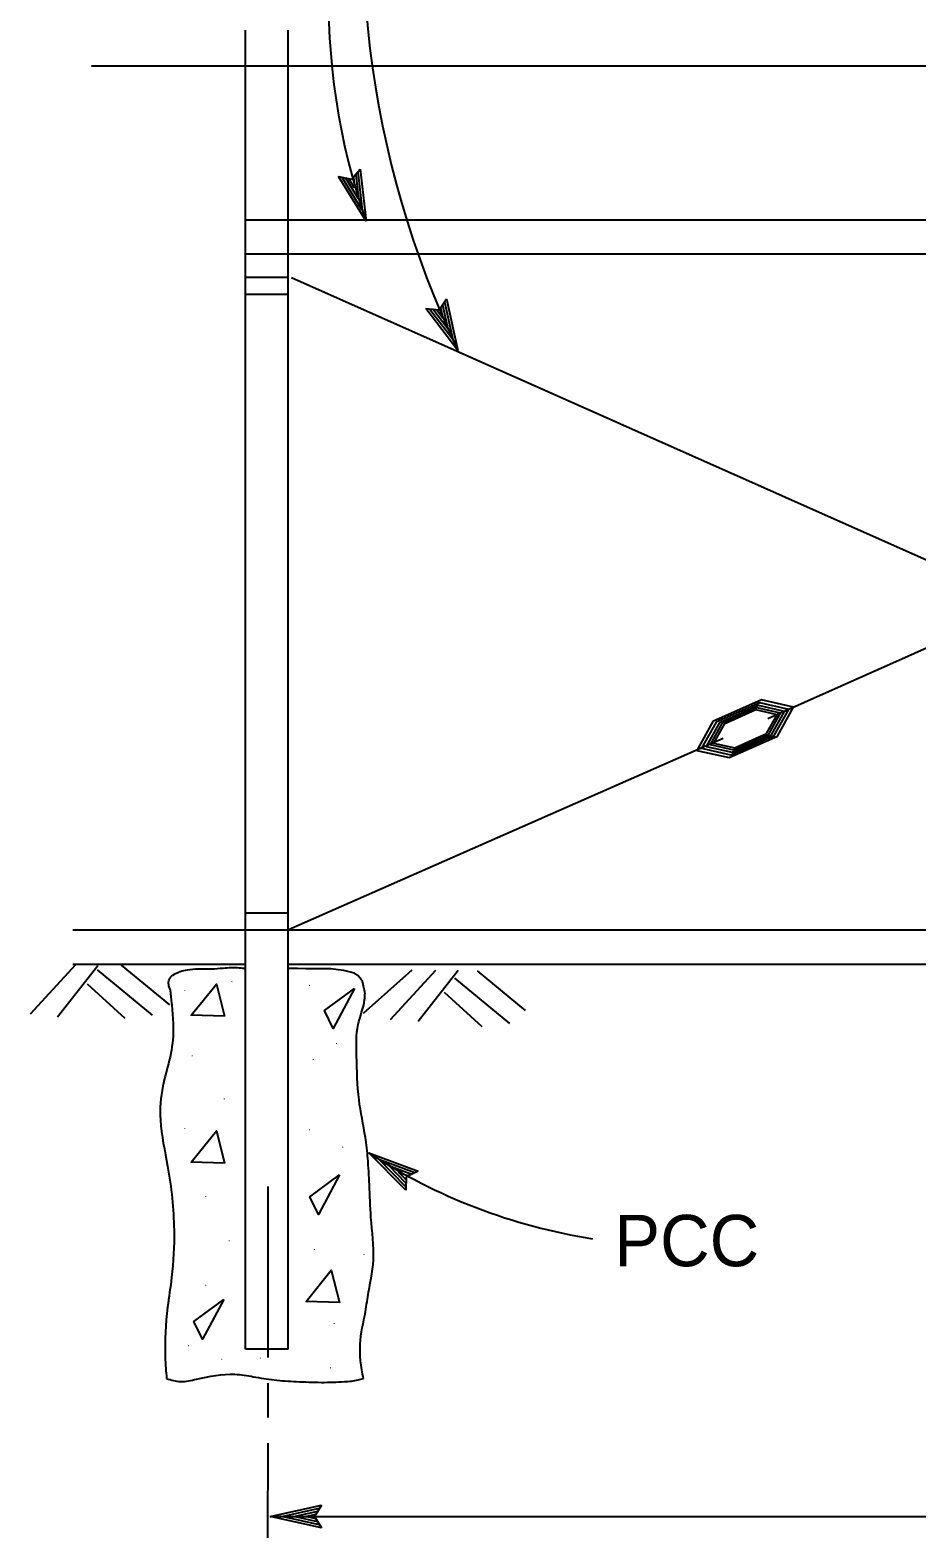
# Model space of a CAD drawing. Extents: x 6710407 to 6714861, y 1868090 to 1871317.
# Drawn here: x 6712388.2 to 6712491.8, y 1870302.7 to 1870479 of the extents above; entities that cross this region are included whole.
import ezdxf

# ---------------------------------------------------------------- set-up
doc = ezdxf.new("R2010")
doc.units = 0
for name, color, linetype in [('G-MARK', 7, 'Continuous'), ('G-TEXT', 7, 'Continuous'), ('Nongeo Data(60)', 7, 'Continuous')]:
    doc.layers.add(name, color=color, linetype=linetype)

msp = doc.modelspace()

# ---------------------------------------------------------------- linework, layer by layer
at = {"layer": 'G-MARK'}
msp.add_line((6712416.19, 1870305.23), (6712593.08, 1870305.23), dxfattribs=at)
for points in [[(6712415.94, 1870343.81), (6712415.92, 1870323.81)], [(6712415.91, 1870320.81), (6712415.91, 1870316.81)], [(6712415.91, 1870313.81), (6712415.9, 1870302.72)]]:
    msp.add_lwpolyline(points, dxfattribs=at)
for centre, radius, start, end in [((6712501.58, 1870482.5), 78.56, 156.7153, 199.2421), ((6712540.6, 1870490.46), 113.56, 168.2679, 205.5228), ((6712464.08, 1870403.25), 66.35, 236.7837, 261.1414)]:
    msp.add_arc(centre, radius, start, end, dxfattribs=at)
at = {"layer": 'G-TEXT'}
for p, q in [((6712425.71, 1870461.53), (6712426.72, 1870462.72)), ((6712426.45, 1870462.4), (6712426.95, 1870457.91)), ((6712426.72, 1870462.72), (6712426.72, 1870462.72)), ((6712426.72, 1870462.72), (6712427.4, 1870456.61)), ((6712427.4, 1870456.61), (6712424.19, 1870461.85)), ((6712424.19, 1870461.85), (6712424.19, 1870461.85)), ((6712424.19, 1870461.85), (6712425.71, 1870461.53)), ((6712426.95, 1870457.92), (6712424.61, 1870461.74)), ((6712426.51, 1870459.22), (6712425, 1870461.69)), ((6712426.06, 1870460.53), (6712425.41, 1870461.58)), ((6712425.92, 1870461.78), (6712426.06, 1870460.53)), ((6712426.19, 1870462.06), (6712426.51, 1870459.22)), ((6712427.4, 1870456.61), (6712427.4, 1870456.61)), ((6712435.93, 1870446.25), (6712436.81, 1870447.54)), ((6712436.35, 1870446.83), (6712436.96, 1870444.04)), ((6712436.58, 1870447.19), (6712437.54, 1870442.79)), ((6712436.81, 1870447.54), (6712436.81, 1870447.54)), ((6712436.81, 1870447.54), (6712438.12, 1870441.53)), ((6712438.12, 1870441.53), (6712434.39, 1870446.42)), ((6712434.39, 1870446.42), (6712434.39, 1870446.42)), ((6712434.39, 1870446.42), (6712435.93, 1870446.25)), ((6712437.53, 1870442.79), (6712434.81, 1870446.35)), ((6712436.96, 1870444.04), (6712435.2, 1870446.34)), ((6712436.38, 1870445.29), (6712435.63, 1870446.28)), ((6712436.11, 1870446.52), (6712436.38, 1870445.29)), ((6712438.12, 1870441.53), (6712438.12, 1870441.53)), ((6712432.04, 1870343.35), (6712427.74, 1870347.74)), ((6712427.74, 1870347.74), (6712427.74, 1870347.74)), ((6712427.74, 1870347.74), (6712433.49, 1870345.58)), ((6712432.05, 1870343.76), (6712428.89, 1870346.99)), ((6712428.91, 1870346.99), (6712433.1, 1870345.41)), ((6712432.05, 1870344.19), (6712430.05, 1870346.23)), ((6712430.05, 1870346.23), (6712432.76, 1870345.22)), ((6712432.09, 1870344.58), (6712431.21, 1870345.48)), ((6712431.21, 1870345.48), (6712432.37, 1870345.04)), ((6712432.1, 1870344.91), (6712432.04, 1870343.35)), ((6712433.49, 1870345.58), (6712432.1, 1870344.91)), ((6712433.49, 1870345.58), (6712433.49, 1870345.58)), ((6712432.04, 1870343.35), (6712432.04, 1870343.35)), ((6712416.19, 1870305.23), (6712422.19, 1870306.56)), ((6712417.58, 1870305.23), (6712421.96, 1870306.2)), ((6712418.95, 1870305.22), (6712421.78, 1870305.85)), ((6712422.19, 1870306.56), (6712421.39, 1870305.23)), ((6712422.19, 1870306.56), (6712422.19, 1870306.56)), ((6712422.19, 1870303.89), (6712416.19, 1870305.23)), ((6712416.19, 1870305.23), (6712416.19, 1870305.23)), ((6712421.98, 1870304.24), (6712417.57, 1870305.23)), ((6712421.74, 1870304.6), (6712418.95, 1870305.22)), ((6712420.34, 1870305.22), (6712421.55, 1870305.49)), ((6712421.57, 1870304.95), (6712420.34, 1870305.22)), ((6712421.39, 1870305.23), (6712422.19, 1870303.89)), ((6712422.19, 1870303.89), (6712422.19, 1870303.89))]:
    msp.add_line(p, q, dxfattribs=at)
at = {"layer": 'Nongeo Data(60)'}
for p, q in [((6712413.3, 1870324.76), (6712413.3, 1870478.96)), ((6712418.3, 1870324.76), (6712418.3, 1870478.96)), ((6712413.47, 1870474.76), (6712395.31, 1870474.76)), ((6712413.3, 1870324.76), (6712413.3, 1870474.76)), ((6712595.3, 1870474.76), (6712413.47, 1870474.76)), ((6712595.3, 1870456.76), (6712413.3, 1870456.76)), ((6712595.3, 1870452.76), (6712413.3, 1870452.76)), ((6712418.3, 1870450.06), (6712413.3, 1870450.06)), ((6712418.7, 1870450.06), (6712533.24, 1870399.08)), ((6712590.3, 1870450.06), (6712474.34, 1870398.46)), ((6712418.3, 1870448.06), (6712413.3, 1870448.06)), ((6712473.59, 1870400.66), (6712467.93, 1870398.14)), ((6712473.41, 1870400.32), (6712468.31, 1870398.05)), ((6712473.24, 1870400.02), (6712468.65, 1870397.97)), ((6712473.09, 1870399.74), (6712468.97, 1870397.9)), ((6712472.96, 1870399.5), (6712469.24, 1870397.84)), ((6712475.44, 1870398.94), (6712472.96, 1870399.5)), ((6712475.84, 1870399.12), (6712473.09, 1870399.74)), ((6712476.3, 1870399.33), (6712473.24, 1870400.02)), ((6712476.8, 1870399.56), (6712473.41, 1870400.32)), ((6712477.36, 1870399.81), (6712473.59, 1870400.66)), ((6712474.46, 1870396.66), (6712475.84, 1870399.12)), ((6712474.76, 1870396.6), (6712476.3, 1870399.33)), ((6712475.1, 1870396.52), (6712476.8, 1870399.56)), ((6712475.47, 1870396.44), (6712477.36, 1870399.81)), ((6712467.93, 1870398.14), (6712466.03, 1870394.77)), ((6712468.31, 1870398.05), (6712466.61, 1870395.02)), ((6712468.65, 1870397.97), (6712467.12, 1870395.24)), ((6712468.97, 1870397.9), (6712467.59, 1870395.45)), ((6712469.24, 1870397.84), (6712468, 1870395.63)), ((6712474.19, 1870396.73), (6712475.44, 1870398.94)), ((6712469.13, 1870396.14), (6712418.33, 1870373.79)), ((6712467.59, 1870395.45), (6712470.34, 1870394.83)), ((6712468, 1870395.63), (6712470.48, 1870395.07)), ((6712469.81, 1870393.92), (6712475.47, 1870396.44)), ((6712470, 1870394.25), (6712475.1, 1870396.52)), ((6712470.18, 1870394.55), (6712474.76, 1870396.6)), ((6712470.34, 1870394.83), (6712474.46, 1870396.66)), ((6712470.48, 1870395.07), (6712474.19, 1870396.73)), ((6712466.03, 1870394.77), (6712469.81, 1870393.92)), ((6712466.61, 1870395.02), (6712470, 1870394.25)), ((6712467.12, 1870395.24), (6712470.18, 1870394.55)), ((6712418.3, 1870375.76), (6712413.3, 1870375.76)), ((6712419.94, 1870373.76), (6712393.14, 1870373.76)), ((6712595.3, 1870373.76), (6712419.94, 1870373.76)), ((6712393.46, 1870369.69), (6712388.16, 1870363.93)), ((6712396.07, 1870369.58), (6712391.37, 1870363.6)), ((6712413.3, 1870369.76), (6712393.14, 1870369.76)), ((6712395.99, 1870369.12), (6712402.43, 1870363.82)), ((6712398.81, 1870369.66), (6712404.45, 1870365.02)), ((6712590.3, 1870369.76), (6712418.3, 1870369.76)), ((6712419.41, 1870369.28), (6712418.33, 1870369.28)), ((6712420.35, 1870369.23), (6712419.41, 1870369.28)), ((6712421.48, 1870369.23), (6712420.35, 1870369.23)), ((6712423.29, 1870369.23), (6712421.48, 1870369.23)), ((6712424.13, 1870369.13), (6712423.29, 1870369.23)), ((6712424.82, 1870369.03), (6712424.13, 1870369.13)), ((6712426.04, 1870368.74), (6712424.82, 1870369.03)), ((6712432.77, 1870369.08), (6712427.07, 1870364.01)), ((6712435.51, 1870369.05), (6712430.22, 1870363.29)), ((6712438.18, 1870369.05), (6712433.48, 1870363.06)), ((6712440.37, 1870369.02), (6712446.01, 1870364.38)), ((6712394.81, 1870367.47), (6712399.21, 1870363.46)), ((6712426.44, 1870368.44), (6712426.04, 1870368.74)), ((6712426.73, 1870368.15), (6712426.44, 1870368.44)), ((6712426.98, 1870367.75), (6712426.73, 1870368.15)), ((6712427.07, 1870367.41), (6712426.98, 1870367.75)), ((6712427.17, 1870366.87), (6712427.07, 1870367.41)), ((6712437.72, 1870368.15), (6712444.16, 1870362.85)), ((6712427.29, 1870366.43), (6712427.17, 1870366.87)), ((6712436.54, 1870366.5), (6712440.94, 1870362.49)), ((6712418.3, 1870324.76), (6712413.3, 1870324.76))]:
    msp.add_line(p, q, dxfattribs=at)
for points in [[(6712410.88, 1870363.69), (6712406.98, 1870363.8), (6712409.93, 1870367.45)], [(6712426.05, 1870366.93), (6712423.58, 1870362.28), (6712422.55, 1870364.35)], [(6712410.88, 1870346.52), (6712406.98, 1870346.63), (6712409.93, 1870350.29)], [(6712424.32, 1870345.15), (6712421.85, 1870340.5), (6712420.82, 1870342.58)], [(6712424.29, 1870330.23), (6712420.39, 1870330.34), (6712423.34, 1870334)], [(6712410.77, 1870330.59), (6712408.3, 1870325.93), (6712407.27, 1870328.01)]]:
    msp.add_lwpolyline(points, close=True, dxfattribs=at)
for points in [[(6712404.52, 1870366.83), (6712404.44, 1870367.02), (6712404.34, 1870367.51), (6712404.44, 1870368.1), (6712404.98, 1870368.59), (6712405.67, 1870368.93), (6712406.55, 1870369.13), (6712407.78, 1870369.23), (6712409.35, 1870369.23), (6712410.72, 1870369.33), (6712412.59, 1870369.37), (6712413.28, 1870369.28)], [(6712404.52, 1870366.83), (6712404.59, 1870366.09), (6712404.87, 1870361.78), (6712404.41, 1870358.51), (6712403.66, 1870355.51), (6712403.38, 1870351.58), (6712404.22, 1870346.16), (6712404.97, 1870338.68), (6712404.69, 1870333.16), (6712404.22, 1870329.69), (6712403.94, 1870323.8), (6712404.1, 1870321.34)], [(6712427.1, 1870321.34), (6712426.76, 1870323.43), (6712426.95, 1870327.26), (6712427.23, 1870328.57), (6712427.61, 1870330.91), (6712428.26, 1870335.21), (6712427.98, 1870340.17), (6712427.79, 1870344.01), (6712427.61, 1870347.09), (6712427.33, 1870349.53), (6712426.58, 1870353.92), (6712426.3, 1870359.07), (6712426.48, 1870362.72), (6712427.23, 1870365.62), (6712427.29, 1870366.43)], [(6712404.1, 1870321.34), (6712405.72, 1870320.99), (6712407.59, 1870321.27), (6712412.08, 1870321.84), (6712414.23, 1870321.56), (6712416.66, 1870321.18), (6712419.28, 1870320.99), (6712422.18, 1870320.9), (6712424.89, 1870320.99), (6712426.48, 1870321.18), (6712427.1, 1870321.34)]]:
    msp.add_spline(points, degree=3, dxfattribs=at)

# ---------------------------------------------------------------- texts
for p in [(6712411.66, 1870367.88), (6712420.74, 1870367.44), (6712406.18, 1870366.87), (6712423.91, 1870360.67), (6712407.04, 1870359.22), (6712421.17, 1870358.79), (6712410.79, 1870354.18), (6712406.18, 1870350.71), (6712420.74, 1870350.57), (6712424.63, 1870348.55), (6712408.63, 1870342.78), (6712411.37, 1870337.59), (6712421.31, 1870336.58), (6712427.08, 1870336.01), (6712408.63, 1870332.4), (6712423.62, 1870327.93), (6712406.61, 1870325.33), (6712410.5, 1870323.75), (6712414.97, 1870323.89), (6712423.19, 1870322.74)]:
    msp.add_text('.', height=0.8, rotation=266.9315, dxfattribs=at).set_placement(p)
msp.add_text('PCC', height=6, dxfattribs=at).set_placement((6712456.4, 1870334.47))

doc.saveas('drawing.dxf')
